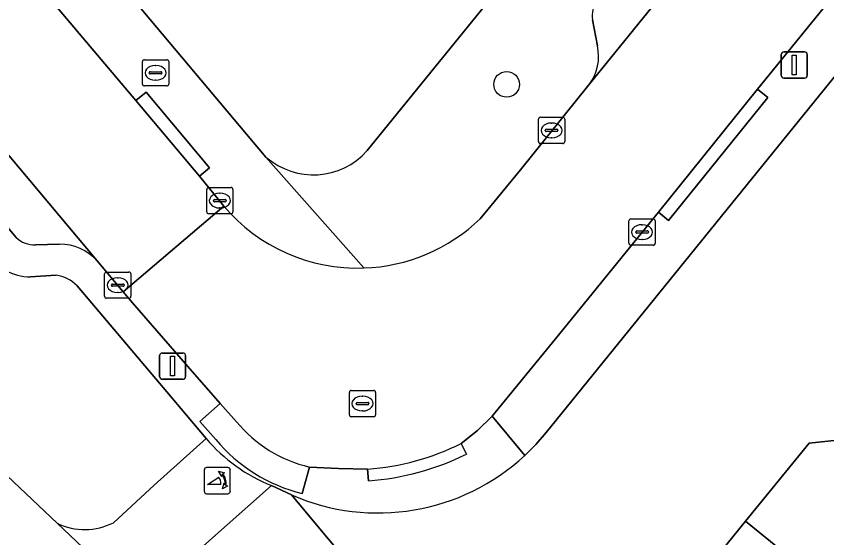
# Model space of a CAD drawing. Extents: x 157320 to 158835, y 386650 to 388491.
# Drawn here: x 157759.8 to 157790.69, y 387327.75 to 387347.6 of the extents above; entities that cross this region are included whole.
import ezdxf

# ---------------------------------------------------------------- set-up
doc = ezdxf.new("R2010")
doc.units = 0
for name, color, linetype in [('IMGEO_Boom', 7, 'Continuous'), ('IMGEO_Brandkraan', 7, 'Continuous'), ('IMGEO_Erf', 7, 'Continuous'), ('IMGEO_Fietspad_gesloten', 7, 'Continuous'), ('IMGEO_Groenvoorziening', 7, 'Continuous'), ('IMGEO_Kolk', 7, 'Continuous'), ('IMGEO_Lichtmast', 7, 'Continuous'), ('IMGEO_Pand', 7, 'Continuous'), ('IMGEO_Parkeervlak_open', 7, 'Continuous'), ('IMGEO_Poller', 7, 'Continuous'), ('IMGEO_Rijbaan_lokaal_open', 7, 'Continuous'), ('IMGEO_Rioolput', 7, 'Continuous'), ('IMGEO_Voetpad_open', 7, 'Continuous')]:
    doc.layers.add(name, color=color, linetype=linetype)

msp = doc.modelspace()

# ---------------------------------------------------------------- linework, layer by layer
at = {"layer": 'IMGEO_Boom'}
msp.add_circle((157778.491, 387345.01), 0.489, dxfattribs=at)
at = {"layer": 'IMGEO_Brandkraan'}
for p, q in [((157764.614, 387345.022), (157764.614, 387345.874)), ((157764.689, 387345.948), (157765.541, 387345.948)), ((157765.615, 387345.874), (157765.615, 387345.022)), ((157765.102, 387345.728), (157765.127, 387345.728)), ((157764.873, 387345.442), (157764.873, 387345.454)), ((157765.311, 387345.405), (157764.913, 387345.405)), ((157764.916, 387345.491), (157765.314, 387345.491)), ((157765.357, 387345.454), (157765.357, 387345.442)), ((157765.541, 387344.948), (157764.689, 387344.948)), ((157765.125, 387345.168), (157765.1, 387345.168))]:
    msp.add_line(p, q, dxfattribs=at)
for points in [[(157764.614, 387345.022), (157764.614, 387345.874)], [(157764.689, 387345.948), (157765.541, 387345.948)], [(157765.615, 387345.874), (157765.615, 387345.022)], [(157765.541, 387344.948), (157764.689, 387344.948)]]:
    msp.add_lwpolyline(points, dxfattribs=at)
for centre, radius, start, end in [((157764.691, 387345.872), 0.0765, 91.552, 178.448), ((157764.691, 387345.872), 0.0765, 91.552, 178.448), ((157765.539, 387345.872), 0.0765, 1.552, 88.448), ((157765.539, 387345.872), 0.0765, 1.552, 88.448), ((157764.913, 387345.451), 0.0403, 85.8775, 175.7526), ((157764.91, 387345.441), 0.0366, 178.938, 274.7102), ((157765.314, 387345.448), 0.043, 264.8664, 352.4533), ((157765.318, 387345.453), 0.0386, 1.7309, 96.639), ((157764.691, 387345.024), 0.0765, 181.552, 268.448), ((157764.691, 387345.024), 0.0765, 181.552, 268.448), ((157765.539, 387345.024), 0.0765, 271.552, 358.448), ((157765.539, 387345.024), 0.0765, 271.552, 358.448)]:
    msp.add_arc(centre, radius, start, end, dxfattribs=at)
for centre, major_axis, ratio, start_param, end_param in [((157765.101, 387345.448), (-0.387, 0.002), 0.722429, 4.712389, 7.853982), ((157765.126, 387345.448), (-0.39, 0.002), 0.717154, 1.570796, 4.712389)]:
    msp.add_ellipse(centre, major_axis=major_axis, ratio=ratio, start_param=start_param, end_param=end_param, dxfattribs=at)
at = {"layer": 'IMGEO_Erf'}
for points in [[(157773.183, 387342.487), (157810.054, 387387.828), (157827.659, 387409.542)], [(157718.465, 387402.672), (157769.321, 387342.243)], [(157823.566, 387385.477), (157780, 387331.748), (157779.61, 387331.301), (157779.19, 387330.883)], [(157780.498, 387321.259), (157782.457, 387323.68), (157785.328, 387323.953), (157785.179, 387325.399), (157787.6, 387328.379), (157790.016, 387331.352), (157791.439, 387331.506), (157791.131, 387334.351), (157793.14, 387336.816), (157795.143, 387339.273), (157797.971, 387339.574), (157797.82, 387340.993), (157800.249, 387343.966), (157802.681, 387346.944), (157804.094, 387347.088), (157803.804, 387349.924)], [(157770.292, 387329.379), (157785.742, 387310.893), (157786.323, 387310.198), (157793.842, 387301.201), (157798.042, 387306.426), (157794.798, 387309.062), (157796.26, 387310.861), (157790.849, 387315.253), (157788.279, 387312.073), (157780.498, 387321.259)]]:
    msp.add_lwpolyline(points, dxfattribs=at)
for centre, radius, start, end in [((157771.129, 387344.313), 2.748, 228.8616, 318.3687), ((157773.59, 387336.939), 8.248, 246.4281, 312.7596)]:
    msp.add_arc(centre, radius, start, end, dxfattribs=at)
at = {"layer": 'IMGEO_Fietspad_gesloten'}
for points in [[(157771.785, 387313.35), (157784.48, 387298.307), (157786.785, 387295.523), (157787.938, 387293.913), (157790.246, 387295.677), (157786.844, 387300.128), (157773.67, 387315.779), (157767.899, 387322.066), (157766.033, 387323.875), (157761.365, 387328.296), (157745.827, 387342.982)], [(157767.043, 387331.524), (157765.064, 387329.747), (157763.506, 387328.32)], [(157761.365, 387328.296), (157766.033, 387323.875), (157765.794, 387324.173), (157765.767, 387324.227), (157765.682, 387324.421), (157765.615, 387324.622), (157765.567, 387324.829), (157765.537, 387325.039), (157765.525, 387325.25), (157765.533, 387325.462), (157765.56, 387325.672), (157765.605, 387325.879), (157765.669, 387326.082), (157765.75, 387326.277), (157765.849, 387326.465), (157766.941, 387327.433), (157769.525, 387329.73)]]:
    msp.add_lwpolyline(points, dxfattribs=at)
for centre, radius, start, end in [((157771.991, 387335.756), 6.511, 220.5376, 247.7433), ((157762.411, 387330.485), 2.426, 244.4541, 296.8304)]:
    msp.add_arc(centre, radius, start, end, dxfattribs=at)
at = {"layer": 'IMGEO_Groenvoorziening'}
for points in [[(157745.827, 387342.982), (157761.365, 387328.296)], [(157761.324, 387337.741), (157760.341, 387337.68)], [(157763.506, 387328.32), (157765.064, 387329.747), (157767.043, 387331.524), (157765.544, 387333.297), (157762.122, 387337.344)], [(157770.292, 387329.379), (157769.525, 387329.73), (157766.941, 387327.433), (157766.781, 387327.146)], [(157766.85, 387325.316), (157771.869, 387320.224), (157782.484, 387308.468), (157782.898, 387307.969), (157785.021, 387310.309), (157785.742, 387310.893), (157770.292, 387329.379)]]:
    msp.add_lwpolyline(points, dxfattribs=at)
for centre, radius, start, end in [((157760.357, 387339.619), 1.939, 211.2582, 269.5305), ((157761.113, 387336.316), 1.441, 45.5306, 81.5693), ((157762.411, 387330.485), 2.426, 244.4541, 296.8304)]:
    msp.add_arc(centre, radius, start, end, dxfattribs=at)
at = {"layer": 'IMGEO_Kolk'}
for p, q in [((157779.703, 387342.831), (157779.703, 387343.683)), ((157779.778, 387343.757), (157780.63, 387343.757)), ((157780.704, 387343.683), (157780.704, 387342.831)), ((157780.191, 387343.537), (157780.216, 387343.537)), ((157779.962, 387343.251), (157779.962, 387343.263)), ((157780.4, 387343.214), (157780.002, 387343.214)), ((157780.005, 387343.3), (157780.403, 387343.3)), ((157780.446, 387343.263), (157780.446, 387343.251)), ((157780.63, 387342.757), (157779.778, 387342.757)), ((157780.214, 387342.977), (157780.189, 387342.977)), ((157767.062, 387340.157), (157767.062, 387341.009)), ((157767.137, 387341.083), (157767.989, 387341.083)), ((157768.063, 387341.009), (157768.063, 387340.157)), ((157767.321, 387340.577), (157767.321, 387340.589)), ((157767.364, 387340.626), (157767.762, 387340.626)), ((157767.55, 387340.863), (157767.575, 387340.863)), ((157767.805, 387340.589), (157767.805, 387340.577)), ((157767.759, 387340.54), (157767.361, 387340.54)), ((157767.573, 387340.303), (157767.548, 387340.303)), ((157767.989, 387340.083), (157767.137, 387340.083)), ((157783.153, 387338.959), (157783.153, 387339.811)), ((157783.228, 387339.885), (157784.08, 387339.885)), ((157783.641, 387339.665), (157783.666, 387339.665)), ((157784.154, 387339.811), (157784.154, 387338.959)), ((157783.412, 387339.379), (157783.412, 387339.391)), ((157783.85, 387339.342), (157783.452, 387339.342)), ((157783.455, 387339.428), (157783.853, 387339.428)), ((157783.896, 387339.391), (157783.896, 387339.379)), ((157783.664, 387339.105), (157783.639, 387339.105)), ((157784.08, 387338.885), (157783.228, 387338.885)), ((157763.172, 387336.939), (157763.172, 387337.791)), ((157763.247, 387337.865), (157764.099, 387337.865)), ((157764.173, 387337.791), (157764.173, 387336.939)), ((157763.66, 387337.645), (157763.685, 387337.645)), ((157763.431, 387337.359), (157763.431, 387337.371)), ((157763.869, 387337.322), (157763.471, 387337.322)), ((157763.474, 387337.408), (157763.872, 387337.408)), ((157763.915, 387337.371), (157763.915, 387337.359)), ((157764.099, 387336.865), (157763.247, 387336.865)), ((157763.683, 387337.085), (157763.658, 387337.085))]:
    msp.add_line(p, q, dxfattribs=at)
for points in [[(157779.703, 387342.831), (157779.703, 387343.683)], [(157779.778, 387343.757), (157780.63, 387343.757)], [(157780.704, 387343.683), (157780.704, 387342.831)], [(157780.63, 387342.757), (157779.778, 387342.757)], [(157767.062, 387340.157), (157767.062, 387341.009)], [(157767.137, 387341.083), (157767.989, 387341.083)], [(157768.063, 387341.009), (157768.063, 387340.157)], [(157767.989, 387340.083), (157767.137, 387340.083)], [(157783.153, 387338.959), (157783.153, 387339.811)], [(157783.228, 387339.885), (157784.08, 387339.885)], [(157784.154, 387339.811), (157784.154, 387338.959)], [(157784.08, 387338.885), (157783.228, 387338.885)], [(157763.172, 387336.939), (157763.172, 387337.791)], [(157763.247, 387337.865), (157764.099, 387337.865)], [(157764.173, 387337.791), (157764.173, 387336.939)], [(157764.099, 387336.865), (157763.247, 387336.865)]]:
    msp.add_lwpolyline(points, dxfattribs=at)
for centre, radius, start, end in [((157779.78, 387343.681), 0.0765, 91.552, 178.448), ((157779.78, 387343.681), 0.0765, 91.552, 178.448), ((157780.628, 387343.681), 0.0765, 1.552, 88.448), ((157780.628, 387343.681), 0.0765, 1.552, 88.448), ((157780.002, 387343.26), 0.0403, 85.8775, 175.7526), ((157779.999, 387343.25), 0.0366, 178.938, 274.7102), ((157780.403, 387343.257), 0.043, 264.8664, 352.4533), ((157780.407, 387343.262), 0.0386, 1.7309, 96.639), ((157779.78, 387342.833), 0.0765, 181.552, 268.448), ((157779.78, 387342.833), 0.0765, 181.552, 268.448), ((157780.628, 387342.833), 0.0765, 271.552, 358.448), ((157780.628, 387342.833), 0.0765, 271.552, 358.448), ((157767.139, 387341.007), 0.0765, 91.552, 178.448), ((157767.139, 387341.007), 0.0765, 91.552, 178.448), ((157767.987, 387341.007), 0.0765, 1.552, 88.448), ((157767.987, 387341.007), 0.0765, 1.552, 88.448), ((157767.361, 387340.586), 0.0403, 85.8775, 175.7526), ((157767.358, 387340.576), 0.0366, 178.938, 274.7102), ((157767.762, 387340.583), 0.043, 264.8664, 352.4533), ((157767.766, 387340.588), 0.0386, 1.7309, 96.639), ((157767.139, 387340.159), 0.0765, 181.552, 268.448), ((157767.139, 387340.159), 0.0765, 181.552, 268.448), ((157767.987, 387340.159), 0.0765, 271.552, 358.448), ((157767.987, 387340.159), 0.0765, 271.552, 358.448), ((157783.23, 387339.809), 0.0765, 91.552, 178.448), ((157783.23, 387339.809), 0.0765, 91.552, 178.448), ((157784.078, 387339.809), 0.0765, 1.552, 88.448), ((157784.078, 387339.809), 0.0765, 1.552, 88.448), ((157783.452, 387339.388), 0.0403, 85.8775, 175.7526), ((157783.449, 387339.378), 0.0366, 178.938, 274.7102), ((157783.853, 387339.385), 0.043, 264.8664, 352.4533), ((157783.857, 387339.39), 0.0386, 1.7309, 96.639), ((157783.23, 387338.961), 0.0765, 181.552, 268.448), ((157783.23, 387338.961), 0.0765, 181.552, 268.448), ((157784.078, 387338.961), 0.0765, 271.552, 358.448), ((157784.078, 387338.961), 0.0765, 271.552, 358.448), ((157763.249, 387337.789), 0.0765, 91.552, 178.448), ((157763.249, 387337.789), 0.0765, 91.552, 178.448), ((157764.097, 387337.789), 0.0765, 1.552, 88.448), ((157764.097, 387337.789), 0.0765, 1.552, 88.448), ((157763.471, 387337.368), 0.0403, 85.8775, 175.7526), ((157763.468, 387337.358), 0.0366, 178.938, 274.7102), ((157763.872, 387337.365), 0.043, 264.8664, 352.4533), ((157763.876, 387337.37), 0.0386, 1.7309, 96.639), ((157763.249, 387336.941), 0.0765, 181.552, 268.448), ((157763.249, 387336.941), 0.0765, 181.552, 268.448), ((157764.097, 387336.941), 0.0765, 271.552, 358.448), ((157764.097, 387336.941), 0.0765, 271.552, 358.448)]:
    msp.add_arc(centre, radius, start, end, dxfattribs=at)
for centre, major_axis, ratio, start_param, end_param in [((157780.19, 387343.257), (-0.387, 0.002), 0.722429, 4.712389, 7.853982), ((157780.215, 387343.257), (-0.39, 0.002), 0.717154, 1.570796, 4.712389), ((157767.549, 387340.583), (-0.387, 0.002), 0.722429, 4.712389, 7.853982), ((157767.574, 387340.583), (-0.39, 0.002), 0.717154, 1.570796, 4.712389), ((157783.64, 387339.385), (-0.387, 0.002), 0.722429, 4.712389, 7.853982), ((157783.665, 387339.385), (-0.39, 0.002), 0.717154, 1.570796, 4.712389), ((157763.659, 387337.365), (-0.387, 0.002), 0.722429, 4.712389, 7.853982), ((157763.684, 387337.365), (-0.39, 0.002), 0.717154, 1.570796, 4.712389)]:
    msp.add_ellipse(centre, major_axis=major_axis, ratio=ratio, start_param=start_param, end_param=end_param, dxfattribs=at)
at = {"layer": 'IMGEO_Lichtmast'}
for p, q in [((157788.956, 387345.348), (157788.956, 387346.148)), ((157788.956, 387346.148), (157788.956, 387345.348)), ((157789.056, 387346.248), (157789.846, 387346.248)), ((157789.846, 387346.248), (157789.056, 387346.248)), ((157789.946, 387346.148), (157789.946, 387345.348)), ((157789.946, 387345.348), (157789.946, 387346.148)), ((157789.846, 387345.248), (157789.056, 387345.248)), ((157789.056, 387345.248), (157789.846, 387345.248)), ((157765.368, 387334.781), (157766.158, 387334.781)), ((157766.158, 387334.781), (157765.368, 387334.781)), ((157765.268, 387333.881), (157765.268, 387334.681)), ((157765.268, 387334.681), (157765.268, 387333.881)), ((157766.258, 387334.681), (157766.258, 387333.881)), ((157766.258, 387333.881), (157766.258, 387334.681)), ((157766.158, 387333.781), (157765.368, 387333.781)), ((157765.368, 387333.781), (157766.158, 387333.781))]:
    msp.add_line(p, q, dxfattribs=at)
for points in [[(157789.376, 387346.123), (157789.526, 387346.123), (157789.526, 387345.373), (157789.376, 387345.373), (157789.376, 387346.123)], [(157765.688, 387334.656), (157765.838, 387334.656), (157765.838, 387333.906), (157765.688, 387333.906), (157765.688, 387334.656)]]:
    msp.add_lwpolyline(points, dxfattribs=at)
for centre, start, end in [((157789.056, 387346.148), 90, 180), ((157789.056, 387346.148), 90, 180), ((157789.846, 387346.148), 0, 90), ((157789.846, 387346.148), 360, 90), ((157789.056, 387345.348), 180, 270), ((157789.056, 387345.348), 180, 270), ((157789.846, 387345.348), 270, 0), ((157789.846, 387345.348), 270, 0), ((157765.368, 387334.681), 90, 180), ((157765.368, 387334.681), 90, 180), ((157766.158, 387334.681), 0, 90), ((157766.158, 387334.681), 360, 90), ((157765.368, 387333.881), 180, 270), ((157765.368, 387333.881), 180, 270), ((157766.158, 387333.881), 270, 0), ((157766.158, 387333.881), 270, 0)]:
    msp.add_arc(centre, 0.1, start, end, dxfattribs=at)
at = {"layer": 'IMGEO_Pand'}
for points in [[(157787.6, 387328.379), (157804.628, 387314.532), (157809.676, 387320.745), (157807.361, 387322.626), (157805.45, 387320.275), (157803.86, 387320.046), (157798.373, 387324.505), (157802.283, 387329.317), (157793.14, 387336.816), (157791.131, 387334.351), (157791.439, 387331.506), (157790.016, 387331.352)], [(157787.6, 387328.379), (157785.179, 387325.399), (157785.328, 387323.953), (157782.457, 387323.68), (157780.498, 387321.259), (157788.279, 387312.073), (157790.849, 387315.253), (157796.26, 387310.861), (157794.798, 387309.062), (157798.042, 387306.426), (157804.628, 387314.532)]]:
    msp.add_lwpolyline(points, close=True, dxfattribs=at)
at = {"layer": 'IMGEO_Parkeervlak_open'}
for points in [[(157781.63, 387344.993), (157834.935, 387410.595)], [(157762.889, 387338.291), (157715.974, 387394.208)], [(157716.57, 387390.664), (157759.803, 387339.178)], [(157781.768, 387347.464), (157781.949, 387346.478)], [(157760.532, 387338.905), (157761.453, 387338.92)]]:
    msp.add_lwpolyline(points, dxfattribs=at)
for centre, radius, start, end in [((157782.836, 387347.645), 1.083, 148.2431, 189.6069), ((157780.227, 387346.071), 1.77, 322.4657, 13.2868), ((157760.475, 387339.862), 0.959, 225.5144, 273.4252), ((157761.475, 387337.016), 1.904, 42.0397, 90.6514)]:
    msp.add_arc(centre, radius, start, end, dxfattribs=at)
at = {"layer": 'IMGEO_Poller'}
for p, q in [((157767.868, 387330.42), (157767.06, 387330.42)), ((157767.868, 387330.42), (157767.06, 387330.42)), ((157766.966, 387330.325), (157766.966, 387329.518)), ((157766.966, 387330.325), (157766.966, 387329.518)), ((157767.962, 387329.518), (157767.962, 387330.325)), ((157767.962, 387329.518), (157767.962, 387330.325)), ((157767.06, 387329.423), (157767.868, 387329.423)), ((157767.06, 387329.423), (157767.868, 387329.423))]:
    msp.add_line(p, q, dxfattribs=at)
for points in [[(157767.645, 387330.149), (157767.633, 387330.076), (157767.508, 387330.281)], [(157767.508, 387330.281), (157767.739, 387330.215), (157767.668, 387330.183)], [(157767.601, 387329.776), (157767.088, 387329.776), (157767.518, 387330.051)], [(157767.661, 387329.604), (157767.727, 387329.835), (157767.757, 387329.767)], [(157767.793, 387329.74), (157767.865, 387329.729), (157767.661, 387329.604)]]:
    msp.add_lwpolyline(points, dxfattribs=at)
for centre, radius, start, end in [((157767.06, 387330.325), 0.0946, 90, 180), ((157767.06, 387330.325), 0.0946, 90, 180), ((157767.868, 387330.325), 0.0946, 0, 90), ((157767.868, 387330.325), 0.0946, 0, 90), ((157767.287, 387329.836), 0.476, 351.7527, 41.1691), ((157767.287, 387329.836), 0.516, 349.3569, 42.2912), ((157767.273, 387329.826), 0.332, 351.3247, 42.4854), ((157767.06, 387329.518), 0.0946, 180, 270), ((157767.06, 387329.518), 0.0946, 180, 270), ((157767.868, 387329.518), 0.0946, 270, 0), ((157767.868, 387329.518), 0.0946, 270, 0)]:
    msp.add_arc(centre, radius, start, end, dxfattribs=at)
at = {"layer": 'IMGEO_Rijbaan_lokaal_open'}
for points in [[(157836.376, 387404.4), (157838.87, 387407.488), (157834.935, 387410.595), (157781.63, 387344.993), (157779.016, 387341.753), (157777.486, 387339.892)], [(157776.759, 387331.339), (157777.377, 387331.827), (157777.938, 387332.37), (157780.348, 387335.32), (157784.274, 387340.139), (157788.056, 387344.828), (157797.002, 387355.833), (157800.797, 387360.52), (157809.626, 387371.388), (157813.411, 387376.075), (157821.899, 387386.548), (157824.279, 387389.477), (157836.376, 387404.4)], [(157767.71, 387340.371), (157763.878, 387337.111), (157764.234, 387336.686), (157766.348, 387334.266), (157767.579, 387332.857), (157768.198, 387332.161)], [(157770.973, 387330.44), (157772.084, 387330.388), (157773.192, 387330.36)]]:
    msp.add_lwpolyline(points, dxfattribs=at)
msp.add_lwpolyline([(157720.689, 387396.303), (157720.048, 387397.053), (157717.207, 387400.424), (157713.38, 387397.308), (157715.974, 387394.208), (157762.889, 387338.291), (157763.878, 387337.111), (157767.71, 387340.371), (157766.782, 387341.508), (157764.366, 387344.391), (157759.838, 387349.746), (157757.416, 387352.641), (157757.119, 387352.995), (157753.572, 387357.197), (157751.143, 387360.104), (157747.911, 387363.919), (157745.484, 387366.812), (157741.669, 387371.361), (157739.241, 387374.249), (157735.374, 387378.841), (157732.962, 387381.742), (157729.435, 387385.897), (157727.014, 387388.783), (157723.133, 387393.384)], close=True, dxfattribs=at)
for centre, radius, start, end in [((157772.821, 387344.735), 6.721, 220.4893, 271.9586), ((157772.827, 387344.733), 6.718, 271.9088, 313.9039), ((157772.151, 387335.437), 5.134, 219.6498, 256.7374), ((157772.527, 387339.771), 9.435, 274.0431, 296.6519)]:
    msp.add_arc(centre, radius, start, end, dxfattribs=at)
at = {"layer": 'IMGEO_Rioolput'}
for p, q in [((157772.498, 387332.43), (157772.498, 387333.282)), ((157772.573, 387333.356), (157773.425, 387333.356)), ((157773.499, 387333.282), (157773.499, 387332.43)), ((157772.757, 387332.85), (157772.757, 387332.862)), ((157772.8, 387332.899), (157773.198, 387332.899)), ((157772.986, 387333.136), (157773.011, 387333.136)), ((157773.241, 387332.862), (157773.241, 387332.85)), ((157773.195, 387332.813), (157772.797, 387332.813)), ((157773.009, 387332.576), (157772.984, 387332.576)), ((157773.425, 387332.356), (157772.573, 387332.356))]:
    msp.add_line(p, q, dxfattribs=at)
for points in [[(157772.498, 387332.43), (157772.498, 387333.282)], [(157772.573, 387333.356), (157773.425, 387333.356)], [(157773.499, 387333.282), (157773.499, 387332.43)], [(157773.425, 387332.356), (157772.573, 387332.356)]]:
    msp.add_lwpolyline(points, dxfattribs=at)
for centre, radius, start, end in [((157772.575, 387333.28), 0.0765, 91.552, 178.448), ((157772.575, 387333.28), 0.0765, 91.552, 178.448), ((157773.423, 387333.28), 0.0765, 1.552, 88.448), ((157773.423, 387333.28), 0.0765, 1.552, 88.448), ((157772.797, 387332.859), 0.0403, 85.8775, 175.7526), ((157772.794, 387332.849), 0.0366, 178.938, 274.7102), ((157773.198, 387332.856), 0.043, 264.8664, 352.4533), ((157773.202, 387332.861), 0.0386, 1.7309, 96.639), ((157772.575, 387332.432), 0.0765, 181.552, 268.448), ((157772.575, 387332.432), 0.0765, 181.552, 268.448), ((157773.423, 387332.432), 0.0765, 271.552, 358.448), ((157773.423, 387332.432), 0.0765, 271.552, 358.448)]:
    msp.add_arc(centre, radius, start, end, dxfattribs=at)
for centre, major_axis, ratio, start_param, end_param in [((157772.985, 387332.856), (-0.387, 0.002), 0.722429, 4.712389, 7.853982), ((157773.01, 387332.856), (-0.39, 0.002), 0.717154, 1.570796, 4.712389)]:
    msp.add_ellipse(centre, major_axis=major_axis, ratio=ratio, start_param=start_param, end_param=end_param, dxfattribs=at)
at = {"layer": 'IMGEO_Voetpad_open'}
for points in [[(157835.126, 387418.485), (157829.513, 387411.751), (157829.446, 387411.753), (157827.659, 387409.542), (157810.054, 387387.828), (157773.183, 387342.487)], [(157773.051, 387338.018), (157769.321, 387342.243), (157718.465, 387402.672)], [(157759.803, 387339.178), (157716.57, 387390.664)], [(157797.002, 387355.833), (157788.056, 387344.828), (157788.445, 387344.515), (157784.663, 387339.826), (157784.274, 387340.139), (157780.348, 387335.32), (157777.938, 387332.37), (157779.19, 387330.883), (157779.61, 387331.301), (157780, 387331.748), (157823.566, 387385.477)], [(157759.838, 387349.746), (157764.366, 387344.391), (157764.749, 387344.712), (157767.165, 387341.829), (157766.782, 387341.508), (157767.71, 387340.371)], [(157781.949, 387346.478), (157781.768, 387347.464)], [(157777.486, 387339.892), (157779.016, 387341.753), (157781.63, 387344.993)], [(157769.321, 387342.243), (157773.051, 387338.018)], [(157761.453, 387338.92), (157760.532, 387338.905)], [(157767.409, 387331.483), (157766.8, 387332.168), (157767.579, 387332.857), (157766.348, 387334.266), (157764.234, 387336.686), (157763.878, 387337.111), (157762.889, 387338.291)], [(157760.341, 387337.68), (157761.324, 387337.741)], [(157762.122, 387337.344), (157765.544, 387333.297), (157767.043, 387331.524)], [(157768.198, 387332.161), (157767.579, 387332.857), (157766.8, 387332.168), (157767.409, 387331.483)], [(157779.19, 387330.883), (157777.938, 387332.37), (157777.377, 387331.827), (157776.759, 387331.339), (157776.958, 387330.93)], [(157776.958, 387330.93), (157776.759, 387331.339)], [(157770.701, 387329.436), (157770.973, 387330.44)], [(157773.224, 387329.913), (157773.192, 387330.36), (157772.084, 387330.388), (157770.973, 387330.44), (157770.701, 387329.436)], [(157773.192, 387330.36), (157773.224, 387329.913)], [(157769.525, 387329.73), (157770.292, 387329.379)]]:
    msp.add_lwpolyline(points, dxfattribs=at)
for points in [[(157766.782, 387341.508), (157767.165, 387341.829), (157764.749, 387344.712), (157764.366, 387344.391)], [(157784.274, 387340.139), (157784.663, 387339.826), (157788.445, 387344.515), (157788.056, 387344.828)]]:
    msp.add_lwpolyline(points, close=True, dxfattribs=at)
for centre, radius, start, end in [((157782.836, 387347.645), 1.083, 148.2431, 189.6069), ((157780.227, 387346.071), 1.77, 322.4657, 13.2868), ((157771.129, 387344.313), 2.748, 228.8616, 318.3687), ((157772.821, 387344.735), 6.721, 220.4893, 271.9586), ((157772.827, 387344.733), 6.718, 271.9088, 313.9039), ((157760.475, 387339.862), 0.959, 225.5144, 273.4252), ((157761.475, 387337.016), 1.904, 42.0397, 90.6514), ((157760.357, 387339.619), 1.939, 211.2582, 269.5305), ((157761.113, 387336.316), 1.441, 45.5306, 81.5693), ((157772.151, 387335.437), 5.134, 219.6498, 256.7374), ((157771.991, 387335.756), 6.511, 220.5376, 247.7433), ((157772.146, 387335.43), 6.165, 219.8032, 256.4492), ((157772.146, 387335.43), 6.165, 219.8032, 256.4492), ((157772.527, 387339.771), 9.435, 274.0431, 296.6519), ((157773.59, 387336.939), 8.248, 246.4281, 312.7596), ((157772.471, 387340.04), 10.155, 274.2505, 296.2208), ((157772.471, 387340.04), 10.155, 274.2505, 296.2208)]:
    msp.add_arc(centre, radius, start, end, dxfattribs=at)

doc.saveas('drawing.dxf')
